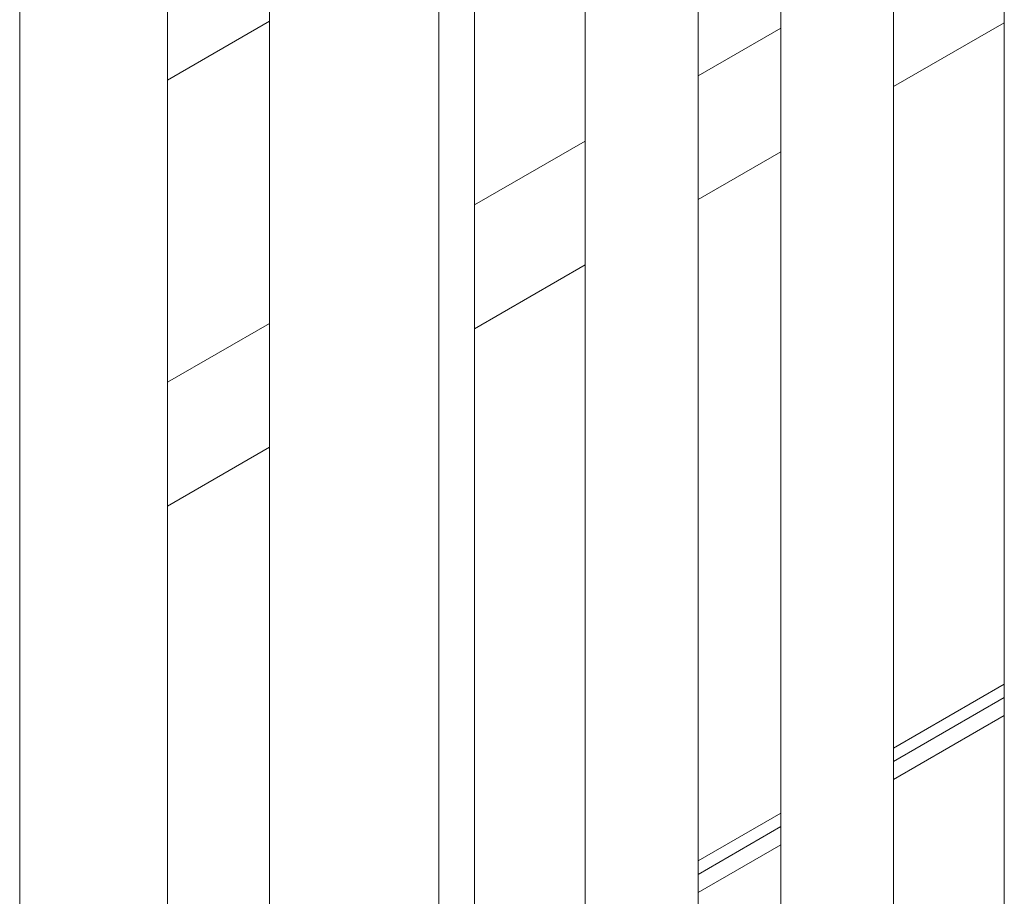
# Model space of a CAD drawing. Header units: millimetres. Extents: x 525 to 29324, y 175 to 20618.
# Tile 266 of 588: x 14240 to 14414, y 13277 to 13432. Entities that reach past the tile are written whole.
import ezdxf

# ---------------------------------------------------------------- set-up
doc = ezdxf.new("R2010")
doc.units = ezdxf.units.MM
doc.linetypes.add('SLD-Centrada-doble', pattern=[12.7, 6.35, -1.27, 1.27, -1.27, 1.27, -1.27])
doc.linetypes.add('SLD-Continua', pattern=[0])

msp = doc.modelspace()

# ---------------------------------------------------------------- linework, layer by layer
at = {"color": 7, "linetype": 'SLD-Continua', "lineweight": 18, "ltscale": 35}
for p, q in [((14413.97, 13599.99), (14413.97, 12664.02)), ((14394.37, 12686.88), (14394.37, 13575.96)), ((14374.37, 13564.41), (14374.37, 12686.88)), ((14359.72, 12621.16), (14359.72, 13555.96)), ((14339.72, 13524.82), (14339.72, 12621.16)), ((14320.13, 12644.02), (14320.13, 13513.5)), ((14283.81, 13509.81), (14283.81, 12577.07)), ((14313.81, 12577.07), (14313.81, 13509.86)), ((14265.73, 12604.83), (14265.73, 13482.1)), ((14239.57, 12534.21), (14239.57, 13467)), ((14413.97, 13314.4), (14394.37, 13303.08)), ((14413.97, 13314.4), (14394.37, 13303.08)), ((14413.97, 13314.4), (14394.37, 13303.08)), ((14413.97, 13314.4), (14394.37, 13303.08)), ((14413.97, 13314.4), (14394.37, 13303.08)), ((14413.97, 13308.81), (14394.37, 13297.5)), ((14413.97, 13308.81), (14394.37, 13297.5)), ((14413.97, 13308.81), (14394.37, 13297.5)), ((14413.97, 13308.81), (14394.37, 13297.5)), ((14413.97, 13308.81), (14394.37, 13297.5)), ((14374.37, 13291.54), (14359.72, 13283.08)), ((14374.37, 13291.54), (14359.72, 13283.08)), ((14374.37, 13291.54), (14359.72, 13283.08)), ((14374.37, 13291.54), (14359.72, 13283.08)), ((14374.37, 13291.54), (14359.72, 13283.08)), ((14374.37, 13285.96), (14359.72, 13277.5)), ((14374.37, 13285.96), (14359.72, 13277.5)), ((14374.37, 13285.96), (14359.72, 13277.5)), ((14374.37, 13285.96), (14359.72, 13277.5)), ((14374.37, 13285.96), (14359.72, 13277.5))]:
    msp.add_line(p, q, dxfattribs=at)
at = {"color": 8, "linetype": 'SLD-Centrada-doble', "lineweight": 18, "ltscale": 35}
for p, q in [((14283.81, 13431.77), (14265.73, 13421.33)), ((14283.81, 13431.77), (14265.73, 13421.33)), ((14283.81, 13431.77), (14265.73, 13421.33)), ((14283.81, 13431.77), (14265.73, 13421.33)), ((14283.81, 13431.77), (14265.73, 13421.33)), ((14413.97, 13431.49), (14394.37, 13420.18)), ((14413.97, 13431.49), (14394.37, 13420.18)), ((14413.97, 13431.49), (14394.37, 13420.18)), ((14413.97, 13431.49), (14394.37, 13420.18)), ((14413.97, 13431.49), (14394.37, 13420.18)), ((14374.37, 13430.54), (14359.72, 13422.09)), ((14374.37, 13430.54), (14359.72, 13422.09)), ((14374.37, 13430.54), (14359.72, 13422.09)), ((14374.37, 13430.54), (14359.72, 13422.09)), ((14374.37, 13430.54), (14359.72, 13422.09)), ((14339.72, 13410.54), (14320.13, 13399.23)), ((14339.72, 13410.54), (14320.13, 13399.23)), ((14339.72, 13410.54), (14320.13, 13399.23)), ((14339.72, 13410.54), (14320.13, 13399.23)), ((14339.72, 13410.54), (14320.13, 13399.23)), ((14374.37, 13408.63), (14359.72, 13400.17)), ((14374.37, 13408.63), (14359.72, 13400.17)), ((14374.37, 13408.63), (14359.72, 13400.17)), ((14374.37, 13408.63), (14359.72, 13400.17)), ((14374.37, 13408.63), (14359.72, 13400.17)), ((14339.72, 13388.63), (14320.13, 13377.31)), ((14339.72, 13388.63), (14320.13, 13377.31)), ((14339.72, 13388.63), (14320.13, 13377.31)), ((14339.72, 13388.63), (14320.13, 13377.31)), ((14339.72, 13388.63), (14320.13, 13377.31)), ((14283.81, 13378.26), (14265.73, 13367.83)), ((14283.81, 13378.26), (14265.73, 13367.83)), ((14283.81, 13378.26), (14265.73, 13367.83)), ((14283.81, 13378.26), (14265.73, 13367.83)), ((14283.81, 13378.26), (14265.73, 13367.83)), ((14283.81, 13356.35), (14265.73, 13345.91)), ((14283.81, 13356.35), (14265.73, 13345.91)), ((14283.81, 13356.35), (14265.73, 13345.91)), ((14283.81, 13356.35), (14265.73, 13345.91)), ((14283.81, 13356.35), (14265.73, 13345.91)), ((14413.97, 13312.03), (14394.37, 13300.72)), ((14413.97, 13312.03), (14394.37, 13300.72)), ((14413.97, 13312.03), (14394.37, 13300.72)), ((14413.97, 13312.03), (14394.37, 13300.72)), ((14413.97, 13312.03), (14394.37, 13300.72)), ((14374.37, 13289.17), (14359.72, 13280.71)), ((14374.37, 13289.17), (14359.72, 13280.71)), ((14374.37, 13289.17), (14359.72, 13280.71)), ((14374.37, 13289.17), (14359.72, 13280.71)), ((14374.37, 13289.17), (14359.72, 13280.71))]:
    msp.add_line(p, q, dxfattribs=at)

doc.saveas('drawing.dxf')
